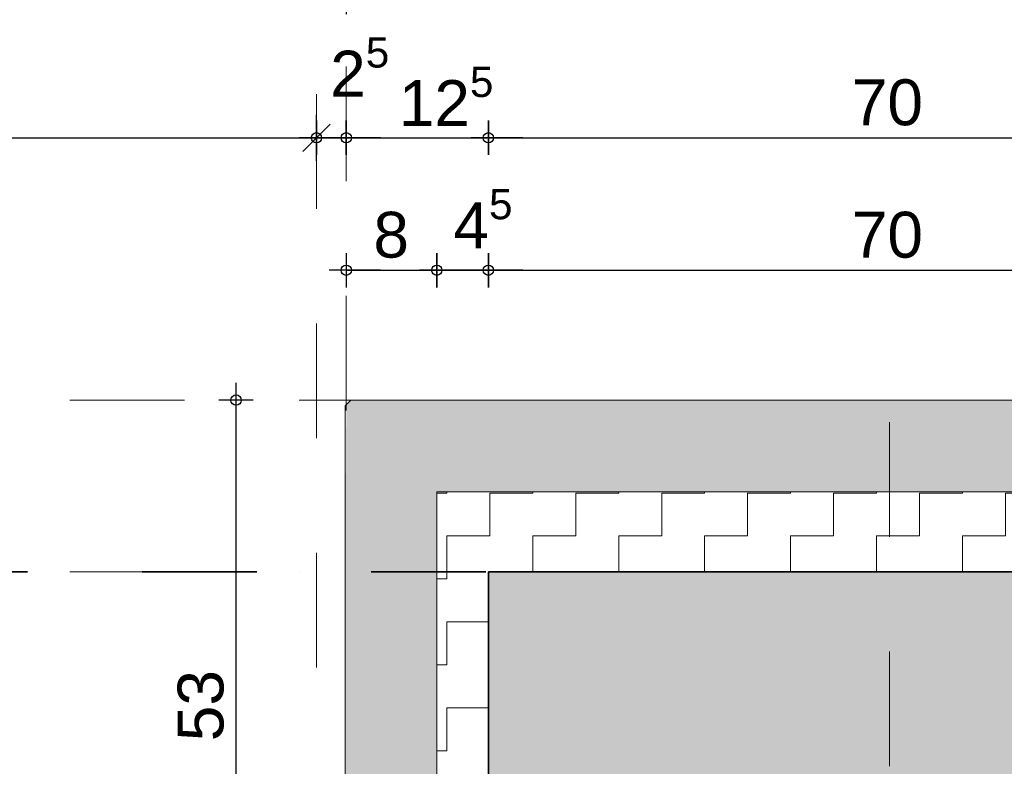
# Model space of a CAD drawing. Header units: metres. Extents: x 1316.5 to 1415.3, y -94.1 to -52.
# Tile 540 of 656: x 1410.4 to 1411.3, y -76.3 to -75.7. Entities that reach past the tile are written whole.
import ezdxf

# ---------------------------------------------------------------- set-up
doc = ezdxf.new("R2010")
doc.units = ezdxf.units.M
doc.header["$PDMODE"] = 65
for name, pattern in [('AUSGEZOGEN', [0]), ('GETRENNT2_S10', [0.045, 0.02, -0.01, 0, -0.005, 0, -0.01]), ('GETRENNT2_S6', [0.12, 0.07, -0.01, 0.01, -0.01, 0.01, -0.01]), ('PUNKT2_S9', [0.0015, 0, -0.0015]), ('STRICHLINIE2_S3', [0.055, 0.04, -0.015]), ('STRICHPUNKT2_S5', [0.1, 0.07, -0.01, 0.01, -0.01])]:
    doc.linetypes.add(name, pattern=pattern)
doc.layers.add('XR$3$_42154', color=7, linetype='Continuous')
for name, color, linetype, lineweight in [('XR$3$Achsen', 4, 'AUSGEZOGEN', 13), ('XR$3$Maßlinie 1_50', 7, 'AUSGEZOGEN', 25), ('XR$3$Muster', 4, 'AUSGEZOGEN', 13), ('XR$3$Möblierung', 4, 'AUSGEZOGEN', 13), ('XR$3$STANDARD_1', 7, 'AUSGEZOGEN', 25), ('XR$3$Wand Mauerwerk tr_1', 42, 'AUSGEZOGEN', 18)]:
    doc.layers.add(name, color=color, linetype=linetype, lineweight=lineweight)
doc.styles.add('ARIAL', font='arial.ttf')
doc.dimstyles.new('DIMSTYLE_16', dxfattribs={"dimtxt": 0.03, "dimasz": 0.03, "dimexe": 0, "dimexo": 1e-06, "dimgap": 0.015, "dimtad": 2, "dimdec": 0, "dimlfac": 1000, "dimrnd": 5, "dimzin": 12, "dimdsep": 46, "dimtxsty": 'ARIAL', "dimblk1": 'ALL_ML_KREIS', "dimblk2": 'ALL_ML_KREIS', "dimsah": 1, "dimcen": 0, "dimse1": 1, "dimse2": 1, "dimclrd": 7, "dimclre": 7, "dimclrt": 7, "dimadec": 0, "dimazin": 0, "dimtfac": 1, "dimtdec": 0, "dimtix": 1, "dimtmove": 2, "dimatfit": 3, "dimfxl": 0, "dimtzin": 0, "dimlwd": 0, "dimlwe": 25, "dimarcsym": 0})
doc.dimstyles.new('DIMSTYLE_17', dxfattribs={"dimtxt": 0.03, "dimasz": 0.04, "dimexe": 0, "dimexo": 0, "dimgap": 0.015, "dimtad": 2, "dimrnd": 0.005, "dimzin": 4, "dimdsep": 46, "dimtxsty": 'ARIAL', "dimblk1": 'ALL_ML_STRICH', "dimblk2": 'ALL_ML_STRICH', "dimsah": 1, "dimcen": 0, "dimclrd": 7, "dimclre": 7, "dimclrt": 7, "dimadec": 0, "dimazin": 0, "dimtfac": 1, "dimtdec": 0, "dimtix": 1, "dimtmove": 2, "dimatfit": 3, "dimfxl": 0, "dimtzin": 0, "dimlwd": 0, "dimlwe": 25, "dimarcsym": 0})
doc.dimstyles.new('DIMSTYLE_21', dxfattribs={"dimtxt": 0.04, "dimasz": 0.03, "dimexe": 0, "dimexo": 1e-06, "dimgap": 0.02, "dimtad": 2, "dimdec": 0, "dimlfac": 100, "dimrnd": 0.5, "dimzin": 12, "dimdsep": 46, "dimtxsty": 'ARIAL', "dimblk1": 'ALL_ML_KREIS', "dimblk2": 'ALL_ML_KREIS', "dimsah": 1, "dimcen": 0, "dimse1": 1, "dimse2": 1, "dimclrd": 7, "dimclre": 7, "dimclrt": 7, "dimadec": 0, "dimazin": 0, "dimtfac": 1, "dimtdec": 0, "dimtix": 1, "dimtmove": 2, "dimatfit": 3, "dimfxl": 0, "dimtzin": 0, "dimlwd": 0, "dimlwe": 25, "dimarcsym": 0})
doc.dimstyles.new('DIMSTYLE_23', dxfattribs={"dimtxt": 0.04, "dimasz": 0.03, "dimexe": 0, "dimexo": 1e-06, "dimgap": 0.02, "dimtad": 2, "dimdec": 1, "dimlfac": 100, "dimrnd": 0.5, "dimzin": 12, "dimdsep": 46, "dimtxsty": 'ARIAL', "dimblk1": 'ALL_ML_KREIS', "dimblk2": 'ALL_ML_KREIS', "dimsah": 1, "dimcen": 0, "dimse1": 1, "dimse2": 1, "dimclrd": 7, "dimclre": 7, "dimclrt": 7, "dimadec": 0, "dimazin": 0, "dimtfac": 1, "dimtdec": 0, "dimtix": 1, "dimtmove": 2, "dimatfit": 3, "dimfxl": 0, "dimtvp": 1.2, "dimtzin": 0, "dimlwd": 0, "dimlwe": 25, "dimarcsym": 0})
doc.dimstyles.new('DIMSTYLE_4', dxfattribs={"dimtxt": 0.04, "dimasz": 0.03, "dimexe": 0, "dimexo": 1e-06, "dimgap": 0.02, "dimtad": 2, "dimdec": 1, "dimlfac": 100, "dimrnd": 0.5, "dimzin": 4, "dimdsep": 46, "dimtxsty": 'ARIAL', "dimblk1": 'ALL_ML_KREIS', "dimblk2": 'ALL_ML_KREIS', "dimsah": 1, "dimcen": 0, "dimse1": 1, "dimse2": 1, "dimclrd": 7, "dimclre": 7, "dimclrt": 7, "dimadec": 0, "dimazin": 0, "dimtfac": 1, "dimtdec": 0, "dimtix": 1, "dimtmove": 2, "dimatfit": 3, "dimfxl": 0, "dimtzin": 0, "dimlwd": 0, "dimlwe": 25, "dimarcsym": 0})
doc.dimstyles.new('DIMSTYLE_5', dxfattribs={"dimtxt": 0.04, "dimasz": 0.03, "dimexe": 0, "dimexo": 1e-06, "dimgap": 0.02, "dimtad": 2, "dimdec": 1, "dimlfac": 100, "dimrnd": 0.5, "dimzin": 4, "dimdsep": 46, "dimtxsty": 'ARIAL', "dimblk1": 'ALL_ML_KREIS', "dimblk2": 'ALL_ML_KREIS', "dimsah": 1, "dimcen": 0, "dimse1": 1, "dimse2": 1, "dimclrd": 7, "dimclre": 7, "dimclrt": 7, "dimadec": 0, "dimazin": 0, "dimtfac": 1, "dimtdec": 0, "dimtix": 1, "dimtmove": 2, "dimatfit": 3, "dimfxl": 0, "dimtvp": 1.2, "dimtzin": 0, "dimlwd": 0, "dimlwe": 25, "dimarcsym": 0})

# ---------------------------------------------------------------- blocks, each defined once
blk = doc.blocks.new('ALL_ML_KREIS')
at = {"color": 0, "linetype": 'ByBlock', "lineweight": -2}
for p, q in [((0, -0.5), (0, 0.5)), ((-1, 0), (0.5, 0))]:
    blk.add_line(p, q, dxfattribs=at)
blk.add_circle((0, 0), 0.15, dxfattribs=at)
blk = doc.blocks.new('*D163')
at = {"layer": 'DEFPOINTS', "color": 7, "linetype": 'AUSGEZOGEN', "lineweight": 25, "transparency": 33554687}
for p in [(1409.46527, -75.90972), (1410.67377, -75.90972), (1409.46527, -77.06804)]:
    blk.add_point(p, dxfattribs=at)
at = {"layer": 'XR$3$Maßlinie 1_50', "color": 7, "linetype": 'AUSGEZOGEN', "lineweight": -2, "transparency": 33554687}
blk.add_line((1409.46527, -77.06804), (1410.67377, -77.06804), dxfattribs=at)
at = {"layer": 'XR$3$Maßlinie 1_50', "color": 7, "linetype": 'AUSGEZOGEN', "lineweight": 25, "transparency": 33554687, "xscale": 0.03, "yscale": 0.03, "zscale": 0.03, "rotation": 180}
blk.add_blockref('ALL_ML_KREIS', (1409.46527, -77.06804), dxfattribs=at)
at = {"layer": 'XR$3$Maßlinie 1_50', "color": 7, "linetype": 'AUSGEZOGEN', "lineweight": 25, "transparency": 33554687, "xscale": 0.03, "yscale": 0.03, "zscale": 0.03}
blk.add_blockref('ALL_ML_KREIS', (1410.67377, -77.06804), dxfattribs=at)
blk = doc.blocks.new('ALL_ML_STRICH')
at = {"color": 0, "linetype": 'ByBlock', "lineweight": -2}
for p, q in [((0, -0.5), (0, 0.5)), ((-0.3, -0.3), (0.3, 0.3)), ((-1, 0), (0.5, 0))]:
    blk.add_line(p, q, dxfattribs=at)
blk = doc.blocks.new('*D164')
at = {"layer": 'DEFPOINTS', "color": 7, "linetype": 'AUSGEZOGEN', "lineweight": 25, "transparency": 33554687}
for p in [(1409.46527, -75.77765), (1409.46527, -76.31987), (1410.67377, -76.31987)]:
    blk.add_point(p, dxfattribs=at)
at = {"layer": 'XR$3$Maßlinie 1_50', "color": 7, "linetype": 'AUSGEZOGEN', "lineweight": -2, "transparency": 33554687}
for p, q in [((1409.46527, -75.77765), (1409.46527, -75.77765)), ((1409.46527, -75.77765), (1410.67377, -75.77765)), ((1410.67377, -75.77765), (1410.67377, -75.77765))]:
    blk.add_line(p, q, dxfattribs=at)
at = {"layer": 'XR$3$Maßlinie 1_50', "color": 7, "linetype": 'AUSGEZOGEN', "lineweight": 25, "transparency": 33554687, "xscale": 0.04, "yscale": 0.04, "zscale": 0.04, "rotation": 180}
blk.add_blockref('ALL_ML_STRICH', (1409.46527, -75.77765), dxfattribs=at)
at = {"layer": 'XR$3$Maßlinie 1_50', "color": 7, "linetype": 'AUSGEZOGEN', "lineweight": 25, "transparency": 33554687, "xscale": 0.04, "yscale": 0.04, "zscale": 0.04}
blk.add_blockref('ALL_ML_STRICH', (1410.67377, -75.77765), dxfattribs=at)
blk = doc.blocks.new('*D187')
at = {"layer": 'DEFPOINTS', "color": 7, "linetype": 'AUSGEZOGEN', "lineweight": 25, "transparency": 33554687}
for p in [(1410.75543, -76.00637), (1410.60359, -76.53586), (1410.76027, -76.53586)]:
    blk.add_point(p, dxfattribs=at)
at = {"layer": 'XR$3$Maßlinie 1_50', "color": 7, "linetype": 'AUSGEZOGEN', "lineweight": -2, "transparency": 33554687}
blk.add_line((1410.60359, -76.53586), (1410.60359, -76.00637), dxfattribs=at)
at = {"layer": 'XR$3$Maßlinie 1_50', "color": 7, "linetype": 'AUSGEZOGEN', "lineweight": 25, "transparency": 33554687, "xscale": 0.03, "yscale": 0.03, "zscale": 0.03}
for p, rotation in [((1410.60359, -76.00637), 90), ((1410.60359, -76.53586), 270)]:
    blk.add_blockref('ALL_ML_KREIS', p, dxfattribs=dict(at, rotation=rotation))
at = {"layer": 'XR$3$Maßlinie 1_50', "color": 7, "linetype": 'AUSGEZOGEN', "lineweight": 25, "transparency": 33554687, "insert": (1410.57288, -76.27293), "char_height": 0.04, "width": 0.16, "attachment_point": 5, "rotation": 90, "style": 'ARIAL'}
blk.add_mtext('\\A1;{\\A1;{53\\H0.026400;\\S^ ;}}', dxfattribs=at)
blk = doc.blocks.new('*D223')
at = {"layer": 'DEFPOINTS', "color": 7, "linetype": 'AUSGEZOGEN', "lineweight": 25, "transparency": 33554687}
for p in [(1410.67377, -75.77765), (1410.69978, -76.19702), (1410.67377, -76.32232)]:
    blk.add_point(p, dxfattribs=at)
at = {"layer": 'XR$3$Maßlinie 1_50', "color": 7, "linetype": 'AUSGEZOGEN', "lineweight": -2, "transparency": 33554687}
blk.add_line((1410.67377, -75.77765), (1410.69978, -75.77765), dxfattribs=at)
at = {"layer": 'XR$3$Maßlinie 1_50', "color": 7, "linetype": 'AUSGEZOGEN', "lineweight": 25, "transparency": 33554687, "xscale": 0.03, "yscale": 0.03, "zscale": 0.03, "rotation": 180}
blk.add_blockref('ALL_ML_KREIS', (1410.67377, -75.77765), dxfattribs=at)
at = {"layer": 'XR$3$Maßlinie 1_50', "color": 7, "linetype": 'AUSGEZOGEN', "lineweight": 25, "transparency": 33554687, "xscale": 0.03, "yscale": 0.03, "zscale": 0.03}
blk.add_blockref('ALL_ML_KREIS', (1410.69978, -75.77765), dxfattribs=at)
at = {"layer": 'XR$3$Maßlinie 1_50', "color": 7, "linetype": 'AUSGEZOGEN', "lineweight": 25, "transparency": 33554687, "insert": (1410.71151, -75.71583), "char_height": 0.04, "width": 0.12, "attachment_point": 5, "style": 'ARIAL'}
blk.add_mtext('\\A1;{\\A1;{2\\H0.026400;\\S5^ ;}}', dxfattribs=at)
blk = doc.blocks.new('*D224')
at = {"layer": 'DEFPOINTS', "color": 7, "linetype": 'AUSGEZOGEN', "lineweight": 25, "transparency": 33554687}
for p in [(1410.69978, -75.77765), (1410.69978, -76.19702), (1410.82377, -76.26581)]:
    blk.add_point(p, dxfattribs=at)
at = {"layer": 'XR$3$Maßlinie 1_50', "color": 7, "linetype": 'AUSGEZOGEN', "lineweight": -2, "transparency": 33554687}
blk.add_line((1410.69978, -75.77765), (1410.82377, -75.77765), dxfattribs=at)
at = {"layer": 'XR$3$Maßlinie 1_50', "color": 7, "linetype": 'AUSGEZOGEN', "lineweight": 25, "transparency": 33554687, "xscale": 0.03, "yscale": 0.03, "zscale": 0.03, "rotation": 180}
blk.add_blockref('ALL_ML_KREIS', (1410.69978, -75.77765), dxfattribs=at)
at = {"layer": 'XR$3$Maßlinie 1_50', "color": 7, "linetype": 'AUSGEZOGEN', "lineweight": 25, "transparency": 33554687, "xscale": 0.03, "yscale": 0.03, "zscale": 0.03}
blk.add_blockref('ALL_ML_KREIS', (1410.82377, -75.77765), dxfattribs=at)
at = {"layer": 'XR$3$Maßlinie 1_50', "color": 7, "linetype": 'AUSGEZOGEN', "lineweight": 25, "transparency": 33554687, "insert": (1410.78686, -75.74152), "char_height": 0.04, "width": 0.16, "attachment_point": 5, "style": 'ARIAL'}
blk.add_mtext('\\A1;{\\A1;{12\\H0.026400;\\S5^ ;}}', dxfattribs=at)
blk = doc.blocks.new('*D225')
at = {"layer": 'DEFPOINTS', "color": 7, "linetype": 'AUSGEZOGEN', "lineweight": 25, "transparency": 33554687}
for p in [(1410.82377, -75.77765), (1411.52377, -76.20937), (1410.82377, -76.26581)]:
    blk.add_point(p, dxfattribs=at)
at = {"layer": 'XR$3$Maßlinie 1_50', "color": 7, "linetype": 'AUSGEZOGEN', "lineweight": -2, "transparency": 33554687}
blk.add_line((1410.82377, -75.77765), (1411.52377, -75.77765), dxfattribs=at)
at = {"layer": 'XR$3$Maßlinie 1_50', "color": 7, "linetype": 'AUSGEZOGEN', "lineweight": 25, "transparency": 33554687, "xscale": 0.03, "yscale": 0.03, "zscale": 0.03, "rotation": 180}
blk.add_blockref('ALL_ML_KREIS', (1410.82377, -75.77765), dxfattribs=at)
at = {"layer": 'XR$3$Maßlinie 1_50', "color": 7, "linetype": 'AUSGEZOGEN', "lineweight": 25, "transparency": 33554687, "xscale": 0.03, "yscale": 0.03, "zscale": 0.03}
blk.add_blockref('ALL_ML_KREIS', (1411.52377, -75.77765), dxfattribs=at)
at = {"layer": 'XR$3$Maßlinie 1_50', "color": 7, "linetype": 'AUSGEZOGEN', "lineweight": 25, "transparency": 33554687, "insert": (1411.17203, -75.74697), "char_height": 0.04, "width": 0.16, "attachment_point": 5, "style": 'ARIAL'}
blk.add_mtext('\\A1;{\\A1;{70\\H0.026400;\\S^ ;}}', dxfattribs=at)
blk = doc.blocks.new('*D228')
at = {"layer": 'DEFPOINTS', "color": 7, "linetype": 'AUSGEZOGEN', "lineweight": 25, "transparency": 33554687}
for p in [(1410.69978, -75.89314), (1410.69978, -76.11055), (1410.77877, -76.11309)]:
    blk.add_point(p, dxfattribs=at)
at = {"layer": 'XR$3$Maßlinie 1_50', "color": 7, "linetype": 'AUSGEZOGEN', "lineweight": -2, "transparency": 33554687}
blk.add_line((1410.69978, -75.89314), (1410.77877, -75.89314), dxfattribs=at)
at = {"layer": 'XR$3$Maßlinie 1_50', "color": 7, "linetype": 'AUSGEZOGEN', "lineweight": 25, "transparency": 33554687, "xscale": 0.03, "yscale": 0.03, "zscale": 0.03, "rotation": 180}
blk.add_blockref('ALL_ML_KREIS', (1410.69978, -75.89314), dxfattribs=at)
at = {"layer": 'XR$3$Maßlinie 1_50', "color": 7, "linetype": 'AUSGEZOGEN', "lineweight": 25, "transparency": 33554687, "xscale": 0.03, "yscale": 0.03, "zscale": 0.03}
blk.add_blockref('ALL_ML_KREIS', (1410.77877, -75.89314), dxfattribs=at)
at = {"layer": 'XR$3$Maßlinie 1_50', "color": 7, "linetype": 'AUSGEZOGEN', "lineweight": 25, "transparency": 33554687, "insert": (1410.73896, -75.86246), "char_height": 0.04, "width": 0.04, "attachment_point": 5, "style": 'ARIAL'}
blk.add_mtext('\\A1;{8}', dxfattribs=at)
blk = doc.blocks.new('*D229')
at = {"layer": 'DEFPOINTS', "color": 7, "linetype": 'AUSGEZOGEN', "lineweight": 25, "transparency": 33554687}
for p in [(1410.77877, -75.89314), (1410.77877, -76.11309), (1410.82377, -76.20937)]:
    blk.add_point(p, dxfattribs=at)
at = {"layer": 'XR$3$Maßlinie 1_50', "color": 7, "linetype": 'AUSGEZOGEN', "lineweight": -2, "transparency": 33554687}
blk.add_line((1410.77877, -75.89314), (1410.82377, -75.89314), dxfattribs=at)
at = {"layer": 'XR$3$Maßlinie 1_50', "color": 7, "linetype": 'AUSGEZOGEN', "lineweight": 25, "transparency": 33554687, "xscale": 0.03, "yscale": 0.03, "zscale": 0.03, "rotation": 180}
blk.add_blockref('ALL_ML_KREIS', (1410.77877, -75.89314), dxfattribs=at)
at = {"layer": 'XR$3$Maßlinie 1_50', "color": 7, "linetype": 'AUSGEZOGEN', "lineweight": 25, "transparency": 33554687, "xscale": 0.03, "yscale": 0.03, "zscale": 0.03}
blk.add_blockref('ALL_ML_KREIS', (1410.82377, -75.89314), dxfattribs=at)
at = {"layer": 'XR$3$Maßlinie 1_50', "color": 7, "linetype": 'AUSGEZOGEN', "lineweight": 25, "transparency": 33554687, "insert": (1410.81908, -75.84814), "char_height": 0.04, "width": 0.12, "attachment_point": 5, "style": 'ARIAL'}
blk.add_mtext('\\A1;{\\A1;{4\\H0.026400;\\S5^ ;}}', dxfattribs=at)
blk = doc.blocks.new('*D230')
at = {"layer": 'DEFPOINTS', "color": 7, "linetype": 'AUSGEZOGEN', "lineweight": 25, "transparency": 33554687}
for p in [(1410.82377, -75.89314), (1410.82377, -76.20937), (1411.52377, -76.20937)]:
    blk.add_point(p, dxfattribs=at)
at = {"layer": 'XR$3$Maßlinie 1_50', "color": 7, "linetype": 'AUSGEZOGEN', "lineweight": -2, "transparency": 33554687}
blk.add_line((1410.82377, -75.89314), (1411.52377, -75.89314), dxfattribs=at)
at = {"layer": 'XR$3$Maßlinie 1_50', "color": 7, "linetype": 'AUSGEZOGEN', "lineweight": 25, "transparency": 33554687, "xscale": 0.03, "yscale": 0.03, "zscale": 0.03, "rotation": 180}
blk.add_blockref('ALL_ML_KREIS', (1410.82377, -75.89314), dxfattribs=at)
at = {"layer": 'XR$3$Maßlinie 1_50', "color": 7, "linetype": 'AUSGEZOGEN', "lineweight": 25, "transparency": 33554687, "xscale": 0.03, "yscale": 0.03, "zscale": 0.03}
blk.add_blockref('ALL_ML_KREIS', (1411.52377, -75.89314), dxfattribs=at)
at = {"layer": 'XR$3$Maßlinie 1_50', "color": 7, "linetype": 'AUSGEZOGEN', "lineweight": 25, "transparency": 33554687, "insert": (1411.17203, -75.86246), "char_height": 0.04, "width": 0.08, "attachment_point": 5, "style": 'ARIAL'}
blk.add_mtext('\\A1;{70}', dxfattribs=at)
blk = doc.blocks.new('*D233')
at = {"layer": 'DEFPOINTS', "color": 7, "linetype": 'AUSGEZOGEN', "lineweight": 25, "transparency": 33554687}
for p in [(1410.69978, -75.65468), (1410.69978, -76.03702), (1411.66877, -76.03031)]:
    blk.add_point(p, dxfattribs=at)
at = {"layer": 'XR$3$Maßlinie 1_50', "color": 7, "linetype": 'AUSGEZOGEN', "lineweight": -2, "transparency": 33554687}
blk.add_line((1410.69978, -75.65468), (1411.66877, -75.65468), dxfattribs=at)
at = {"layer": 'XR$3$Maßlinie 1_50', "color": 7, "linetype": 'AUSGEZOGEN', "lineweight": 25, "transparency": 33554687, "xscale": 0.03, "yscale": 0.03, "zscale": 0.03, "rotation": 180}
blk.add_blockref('ALL_ML_KREIS', (1410.69978, -75.65468), dxfattribs=at)
at = {"layer": 'XR$3$Maßlinie 1_50', "color": 7, "linetype": 'AUSGEZOGEN', "lineweight": 25, "transparency": 33554687, "xscale": 0.03, "yscale": 0.03, "zscale": 0.03}
blk.add_blockref('ALL_ML_KREIS', (1411.66877, -75.65468), dxfattribs=at)
at = {"layer": 'XR$3$Maßlinie 1_50', "color": 7, "linetype": 'AUSGEZOGEN', "lineweight": 25, "transparency": 33554687, "insert": (1411.18246, -75.624), "char_height": 0.04, "width": 0.08, "attachment_point": 5, "style": 'ARIAL'}
blk.add_mtext('\\A1;{97}', dxfattribs=at)

msp = doc.modelspace()

# ---------------------------------------------------------------- hatches: boundary and pattern name
at = {"layer": 'XR$3$Muster', "linetype": 'AUSGEZOGEN', "lineweight": 13, "transparency": 33554687}
h = msp.add_hatch(dxfattribs=at)
h.set_pattern_fill('MUSTER', color=4, scale=0.0375, angle=90, style=0, pattern_type=2)
h.set_pattern_definition([(90, (-0.075, 0.075), (-0.0375, 0.0375), [0.0375, -0.0375]), (180, (-0.075, 0.075), (-0.0375, -0.0375), [0.0375, -0.0375])])
h.paths.add_polyline_path([(1410.77877, -76.08637), (1410.77877, -76.53086), (1410.77377, -76.53586), (1410.70377, -76.53586), (1410.70377, -76.54586), (1410.7414, -76.54586), (1410.7414, -76.5461), (1410.74019, -76.54637), (1410.79975, -76.54637), (1410.80103, -76.54631), (1410.80229, -76.54612), (1410.80332, -76.54586), (1410.80335, -76.54586), (1410.80335, -76.54585), (1410.80353, -76.54581), (1410.80473, -76.54538), (1410.80588, -76.54483), (1410.80698, -76.54418), (1410.808, -76.54342), (1410.80895, -76.54256), (1410.8098, -76.54162), (1410.81056, -76.54059), (1410.81122, -76.5395), (1410.81176, -76.53834), (1410.81219, -76.53714), (1410.8125, -76.53591), (1410.81269, -76.53464), (1410.81275, -76.53337), (1410.81275, -76.44287), (1410.81288, -76.4416), (1410.81325, -76.44038), (1410.81385, -76.43926), (1410.81466, -76.43827), (1410.81564, -76.43746), (1410.81677, -76.43686), (1410.81799, -76.43649), (1410.81925, -76.43637), (1410.82377, -76.43637), (1410.82377, -76.15637), (1411.60877, -76.15637), (1411.60877, -76.08637)], flags=0)
at = {"layer": 'XR$3$Möblierung', "linetype": 'AUSGEZOGEN', "lineweight": 13, "transparency": 33554687}
for color, points in [(253, [(1411.66377, -76.00637), (1410.70377, -76.00637), (1410.69978, -76.01036), (1410.69978, -76.01675), (1410.69877, -76.15637), (1410.69877, -76.53086), (1410.70377, -76.53586), (1410.77377, -76.53586), (1410.77877, -76.53086), (1410.77877, -76.08637), (1411.60877, -76.08637), (1411.60877, -76.15637), (1411.66377, -76.15637), (1411.66877, -76.15137), (1411.66877, -76.01137)]), (8, [(1410.82377, -76.15637), (1410.82377, -76.46137), (1410.82396, -76.46013), (1410.82453, -76.45902), (1410.82542, -76.45813), (1410.82653, -76.45756), (1410.82777, -76.45737), (1410.83727, -76.45737), (1410.8385, -76.45756), (1410.83962, -76.45813), (1410.8405, -76.45902), (1410.84107, -76.46013), (1410.84127, -76.46137), (1410.84127, -76.46562), (1410.84239, -76.46789), (1410.84325, -76.46912), (1410.84428, -76.4702), (1410.84547, -76.47112), (1410.84547, -76.47237), (1410.89767, -76.47237), (1410.89767, -76.47208), (1410.89789, -76.47194), (1410.89977, -76.46837), (1410.89977, -76.46764), (1410.90167, -76.46764), (1410.90167, -76.4851), (1410.89977, -76.4851), (1410.89977, -76.48437), (1410.89789, -76.4808), (1410.89767, -76.48066), (1410.89767, -76.48037), (1410.84547, -76.48037), (1410.84547, -76.48162), (1410.84428, -76.48254), (1410.84325, -76.48362), (1410.84239, -76.48485), (1410.84127, -76.48712), (1410.84127, -76.49137), (1410.84107, -76.49261), (1410.8405, -76.49372), (1410.83962, -76.49461), (1410.8385, -76.49517), (1410.83727, -76.49537), (1410.82777, -76.49537), (1410.82653, -76.49517), (1410.82542, -76.49461), (1410.82453, -76.49372), (1410.82396, -76.49261), (1410.82377, -76.49137), (1410.82377, -76.55637), (1411.52377, -76.55637), (1411.52377, -76.48537), (1411.52377, -76.46737), (1411.52377, -76.15637), (1411.28877, -76.15637), (1411.28277, -76.15637), (1411.26477, -76.15637)])]:
    msp.add_hatch(color=color, dxfattribs=at).paths.add_polyline_path(points)

# ---------------------------------------------------------------- linework, layer by layer
at = {"layer": 'XR$3$_42154', "color": 7, "linetype": 'STRICHLINIE2_S3', "lineweight": 13, "transparency": 33554687}
msp.add_line((1410.67377, -75.73972), (1410.67377, -77.10401), dxfattribs=at)
at = {"layer": 'XR$3$Achsen', "color": 4, "linetype": 'STRICHPUNKT2_S5', "lineweight": 35, "transparency": 33554687}
msp.add_line((1410.12163, -76.15637), (1414.92492, -76.15637), dxfattribs=at)
at = {"layer": 'XR$3$Möblierung', "color": 4, "linetype": 'GETRENNT2_S6', "lineweight": 18, "transparency": 33554687}
msp.add_line((1411.17377, -76.7256), (1411.17377, -75.9649), dxfattribs=at)
at = {"layer": 'XR$3$STANDARD_1', "color": 7, "linetype": 'AUSGEZOGEN', "lineweight": 35, "transparency": 33554687}
msp.add_lwpolyline([(1410.82377, -76.15637), (1411.52377, -76.15637), (1411.52377, -76.55637), (1410.82377, -76.55637), (1410.82377, -76.15637)], close=True, dxfattribs=at)
at = {"layer": 'XR$3$Wand Mauerwerk tr_1', "color": 52, "linetype": 'PUNKT2_S9', "lineweight": 13, "transparency": 33554687}
msp.add_line((1410.69978, -76.01551), (1410.69978, -75.55954), dxfattribs=at)
at = {"layer": 'XR$3$Wand Mauerwerk tr_1', "color": 7, "linetype": 'GETRENNT2_S10', "lineweight": 13, "transparency": 33554687}
for p, q in [((1410.45856, -76.00637), (1410.70478, -76.00637)), ((1410.45856, -76.15637), (1410.65856, -76.15637))]:
    msp.add_line(p, q, dxfattribs=at)
at = {"layer": 'XR$3$Wand Mauerwerk tr_1', "color": 7, "linetype": 'AUSGEZOGEN', "lineweight": 18, "transparency": 33554687}
for p, q in [((1410.70377, -76.00637), (1410.69877, -76.01137)), ((1410.69877, -76.53086), (1410.69877, -76.01137)), ((1411.66377, -76.00637), (1410.70377, -76.00637)), ((1410.77877, -76.53086), (1410.77877, -76.08637)), ((1411.60877, -76.08637), (1410.77877, -76.08637))]:
    msp.add_line(p, q, dxfattribs=at)
at = {"layer": 'XR$3$Wand Mauerwerk tr_1', "color": 7, "linetype": 'AUSGEZOGEN', "lineweight": 25, "transparency": 33554687}
msp.add_line((1411.16877, -76.15637), (1410.82377, -76.15637), dxfattribs=at)

# ---------------------------------------------------------------- dimensions: what is measured, and where the dimension line sits
at = {"layer": 'XR$3$Maßlinie 1_50', "color": 7, "linetype": 'AUSGEZOGEN', "lineweight": 25, "transparency": 33554687}
for base, p1, p2, dimstyle, picture, middle in [((1411.66877, -75.65468), (1410.69978, -76.03702), (1411.66877, -76.03031), 'DIMSTYLE_21', '*D233', (1411.18246, -75.624)), ((1410.69978, -75.77765), (1410.67377, -76.32232), (1410.69978, -76.19702), 'DIMSTYLE_5', '*D223', (1410.71151, -75.71583)), ((1410.82377, -75.77765), (1410.69978, -76.19702), (1410.82377, -76.26581), 'DIMSTYLE_5', '*D224', (1410.78686, -75.74152)), ((1411.52377, -75.77765), (1410.82377, -76.26581), (1411.52377, -76.20937), 'DIMSTYLE_4', '*D225', (1411.17203, -75.74697)), ((1410.67377, -75.77765), (1409.46527, -75.77765), (1410.67377, -75.77765), 'DIMSTYLE_17', '*D164', (1410.06952, -75.76265)), ((1410.82377, -75.89314), (1410.77877, -76.11309), (1410.82377, -76.20937), 'DIMSTYLE_23', '*D229', (1410.81908, -75.84814)), ((1410.77877, -75.89314), (1410.69978, -76.11055), (1410.77877, -76.11309), 'DIMSTYLE_21', '*D228', (1410.73896, -75.86246)), ((1411.52377, -75.89314), (1410.82377, -76.20937), (1411.52377, -76.20937), 'DIMSTYLE_21', '*D230', (1411.17203, -75.86246)), ((1410.6737662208, -77.0680442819), (1409.4652662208, -75.9097194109), (1410.6737662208, -75.9097194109), 'DIMSTYLE_16', '*D163', (1410.0695162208, -77.0530442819))]:
    dim = msp.add_linear_dim(base=base, p1=p1, p2=p2, dimstyle=dimstyle, override={"dimpost": '<>', "dimclrd": 7, "dimclre": 7, "dimclrt": 7, "dimlwd": 0, "dimlwe": 25}, dxfattribs=at)
    dim.commit()
    dim.dimension.update_dxf_attribs({"geometry": picture, "text_midpoint": middle, "dimtype": 160})
dim = msp.add_linear_dim(base=(1410.60359, -76.00637), p1=(1410.76027, -76.53586), p2=(1410.75542, -76.00637), angle=90, dimstyle='DIMSTYLE_4', override={"dimpost": '<>', "dimclrd": 7, "dimclre": 7, "dimclrt": 7, "dimlwd": 0, "dimlwe": 25}, dxfattribs=at)
dim.commit()
dim.dimension.update_dxf_attribs({"geometry": '*D187', "text_midpoint": (1410.57288, -76.27293), "dimtype": 160})

doc.saveas('drawing.dxf')
